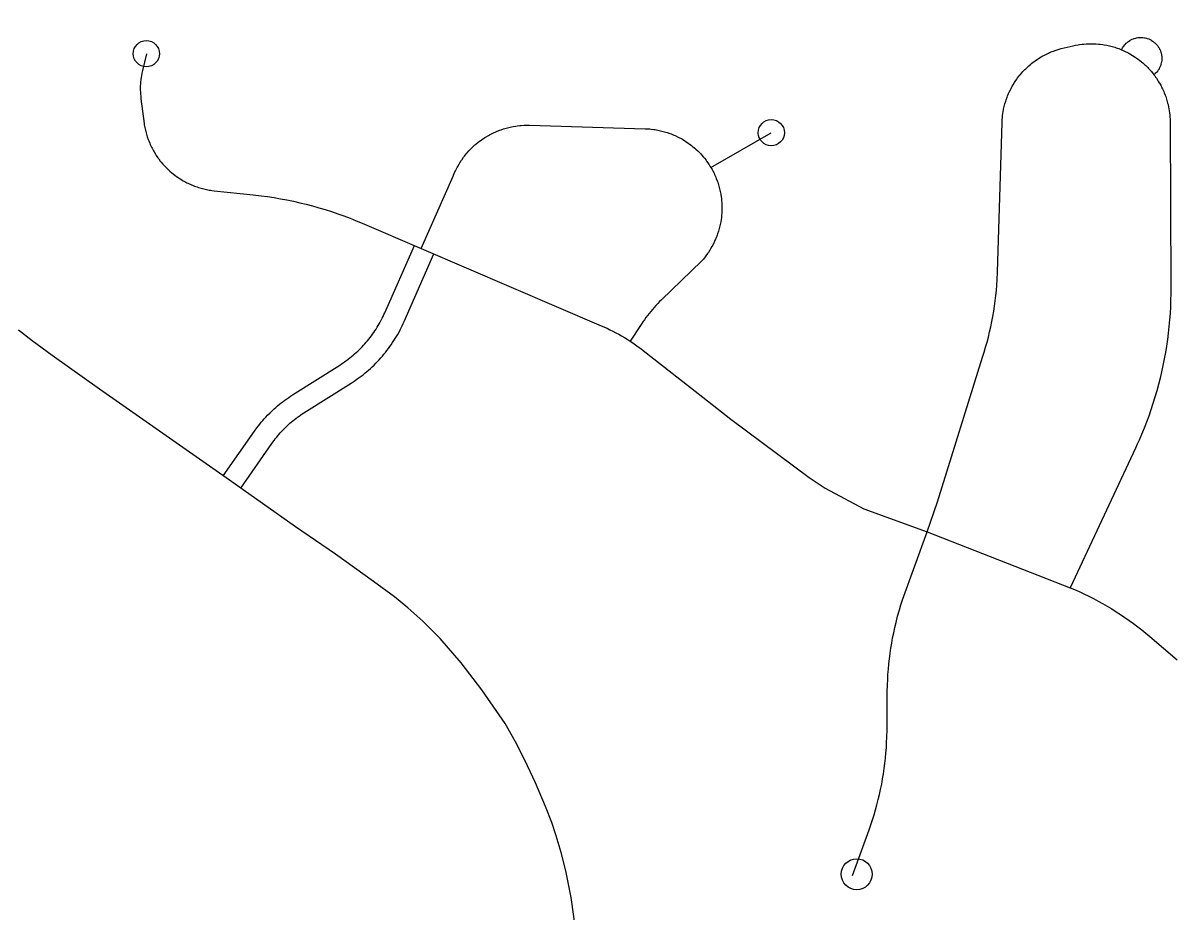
# Model space of a CAD drawing. Extents: x -19 to 366, y -4 to 359.
# Drawn here: x 143.5897 to 144.0044, y 194.3533 to 194.6736 of the extents above; entities that cross this region are included whole.
import ezdxf

# ---------------------------------------------------------------- set-up
doc = ezdxf.new("R2010")
doc.units = 0
doc.layers.add('Level 33', color=7, linetype='Continuous')
doc.layers.add('Level 60', color=7, linetype='Continuous')

msp = doc.modelspace()

# ---------------------------------------------------------------- linework, layer by layer
at = {"layer": 'Level 33'}
for points in [[(143.91545, 194.4903), (143.91913, 194.5011), (143.93541, 194.55316), (143.93597, 194.55496), (143.93653, 194.55677), (143.93704, 194.5586), (143.93751, 194.56043), (143.93797, 194.56227), (143.93839, 194.56412), (143.93876, 194.56597), (143.93913, 194.56784), (143.93946, 194.5697), (143.93973, 194.57158), (143.93998, 194.57346), (143.94021, 194.57534), (143.94039, 194.57722), (143.94055, 194.57911), (143.94068, 194.581), (143.94081, 194.58388), (143.94244, 194.63766), (143.94248, 194.6386), (143.94257, 194.63959), (143.94263, 194.64008), (143.94277, 194.64107), (143.94282, 194.64156), (143.94301, 194.64253), (143.94311, 194.64302), (143.94336, 194.64398), (143.94349, 194.64446), (143.94377, 194.64541), (143.94392, 194.64588), (143.94425, 194.64682), (143.94443, 194.64728), (143.94482, 194.64819), (143.94502, 194.64865), (143.94545, 194.64954), (143.94567, 194.64998), (143.94614, 194.65085), (143.94639, 194.65128), (143.94691, 194.65213), (143.94718, 194.65254), (143.94775, 194.65336), (143.94804, 194.65376), (143.94866, 194.65455), (143.94896, 194.65493), (143.9496, 194.65568), (143.94994, 194.65605), (143.95063, 194.65677), (143.95098, 194.65712), (143.95169, 194.6578), (143.95206, 194.65813), (143.95282, 194.65877), (143.95321, 194.65909), (143.954, 194.65969), (143.9544, 194.65998), (143.95521, 194.66054), (143.95563, 194.66081), (143.95649, 194.66133), (143.9569, 194.66157), (143.95779, 194.66204), (143.95823, 194.66227), (143.95912, 194.66269), (143.95957, 194.66289), (143.9605, 194.66327), (143.96095, 194.66345), (143.96188, 194.66377), (143.96235, 194.66393), (143.96332, 194.66421), (143.96379, 194.66433), (143.96802, 194.66534), (143.96887, 194.66553), (143.96983, 194.66571), (143.97033, 194.66579), (143.97129, 194.66592), (143.97179, 194.66597), (143.97278, 194.66605), (143.97328, 194.66608), (143.97427, 194.66611), (143.97477, 194.66611), (143.97576, 194.66608), (143.97626, 194.66606), (143.97724, 194.66598), (143.97773, 194.66593), (143.97871, 194.6658), (143.97921, 194.66573), (143.98019, 194.66555), (143.98066, 194.66545), (143.98164, 194.66522), (143.98212, 194.66509), (143.98307, 194.66481), (143.98353, 194.66466), (143.98446, 194.66433), (143.98494, 194.66415), (143.98552, 194.66391)], [(143.98552, 194.66391), (143.98563, 194.66413), (143.98574, 194.66437), (143.98587, 194.6646), (143.98615, 194.66505), (143.9863, 194.66526), (143.98662, 194.66568), (143.98681, 194.66588), (143.98717, 194.66626), (143.98736, 194.66644), (143.98777, 194.66678), (143.98798, 194.66694), (143.98842, 194.66723), (143.98863, 194.66737), (143.9891, 194.66761), (143.98936, 194.66773), (143.98985, 194.66792), (143.99008, 194.66801), (143.9906, 194.66815), (143.99086, 194.66822), (143.99138, 194.6683), (143.99164, 194.66834), (143.99218, 194.66837), (143.99244, 194.66838), (143.99296, 194.66836), (143.99322, 194.66833), (143.99375, 194.66826), (143.99401, 194.66821), (143.99451, 194.66808), (143.99477, 194.668), (143.99528, 194.66782), (143.99551, 194.66772), (143.996, 194.66748), (143.99621, 194.66736), (143.99667, 194.66707), (143.99689, 194.66692), (143.9973, 194.6666), (143.9975, 194.66642), (143.99789, 194.66605), (143.99806, 194.66586), (143.9984, 194.66546), (143.99855, 194.66524), (143.99885, 194.6648), (143.999, 194.66458), (143.99922, 194.66411), (143.99935, 194.66387), (143.99955, 194.66338), (143.99963, 194.66313), (143.99977, 194.66262), (143.99984, 194.66236), (143.99993, 194.66184), (143.99996, 194.66158), (144, 194.66105), (143.99999, 194.66078), (143.99998, 194.66026), (143.99996, 194.65999), (143.99988, 194.65947), (143.99982, 194.65921), (143.99969, 194.6587), (143.99963, 194.65844), (143.99943, 194.65795), (143.99934, 194.6577), (143.9991, 194.65723), (143.99899, 194.657), (143.99869, 194.65655), (143.99853, 194.65633), (143.99821, 194.65591), (143.99805, 194.65572), (143.99766, 194.65533), (143.99748, 194.65515), (143.99718, 194.65489)], [(143.63414, 194.66252), (143.63271, 194.65646), (143.6326, 194.65597), (143.6325, 194.65548), (143.63234, 194.6545), (143.63226, 194.65401), (143.63212, 194.65302), (143.63207, 194.65252), (143.632, 194.65153), (143.63197, 194.65103), (143.63195, 194.65004), (143.63197, 194.64954), (143.632, 194.64854), (143.63201, 194.64804), (143.63211, 194.64705), (143.63218, 194.64626), (143.63333, 194.63742), (143.63341, 194.63693), (143.63358, 194.63595), (143.63369, 194.63546), (143.63391, 194.63449), (143.63404, 194.63401), (143.63433, 194.63305), (143.63449, 194.63257), (143.6348, 194.63163), (143.63498, 194.63117), (143.63536, 194.63024), (143.63557, 194.62979), (143.636, 194.62889), (143.63622, 194.62844), (143.6367, 194.62757), (143.63695, 194.62713), (143.63747, 194.62628), (143.63772, 194.62586), (143.63829, 194.62504), (143.63859, 194.62463), (143.63918, 194.62384), (143.6395, 194.62345), (143.64014, 194.62269), (143.64048, 194.62232), (143.64117, 194.62159), (143.64151, 194.62124), (143.64224, 194.62055), (143.6426, 194.62022), (143.64336, 194.61956), (143.64375, 194.61925), (143.64455, 194.61864), (143.64493, 194.61835), (143.64576, 194.61778), (143.64617, 194.61751), (143.64703, 194.61698), (143.64745, 194.61673), (143.64834, 194.61625), (143.64877, 194.61603), (143.64968, 194.61559), (143.65014, 194.61539), (143.65105, 194.61501), (143.65151, 194.61483), (143.65244, 194.61449), (143.65292, 194.61434), (143.65387, 194.61405), (143.65435, 194.61392), (143.65533, 194.61368), (143.65581, 194.61358), (143.65681, 194.61339), (143.65728, 194.61331), (143.65778, 194.61324), (143.65861, 194.61314), (143.67265, 194.61167), (143.67548, 194.61134), (143.67781, 194.61102), (143.68017, 194.61066), (143.6825, 194.61027), (143.68481, 194.60983), (143.68715, 194.60935), (143.68946, 194.60883), (143.69175, 194.60827), (143.69404, 194.60766), (143.69631, 194.60702), (143.69858, 194.60634), (143.70085, 194.60562), (143.70308, 194.60486), (143.70531, 194.60407), (143.70753, 194.60323), (143.70974, 194.60235), (143.71192, 194.60144), (143.73318, 194.59232)], [(143.98552, 194.66391), (143.98585, 194.66377), (143.98631, 194.66357), (143.98676, 194.66336), (143.98765, 194.66292), (143.98809, 194.66269), (143.98852, 194.66245), (143.98949, 194.66187), (143.99035, 194.66132), (143.99077, 194.66104), (143.99156, 194.66046), (143.99195, 194.66016), (143.99273, 194.65954), (143.99312, 194.65922), (143.99385, 194.65856), (143.99421, 194.65822), (143.99492, 194.65752), (143.99526, 194.65716), (143.99592, 194.65643), (143.99624, 194.65605), (143.99688, 194.65528), (143.99718, 194.65489)], [(143.99718, 194.65489), (143.99747, 194.6545), (143.99777, 194.65409), (143.99804, 194.65368), (143.99859, 194.65286), (143.99886, 194.65243), (143.99936, 194.65158), (143.99959, 194.65114), (144.00004, 194.65026), (144.00027, 194.64981), (144.00067, 194.64891), (144.00085, 194.64845), (144.00121, 194.64752), (144.00139, 194.64706), (144.0017, 194.64611), (144.00184, 194.64564), (144.0021, 194.64468), (144.00224, 194.6442), (144.00243, 194.64323), (144.00252, 194.64274), (144.00269, 194.64177), (144.00275, 194.64127), (144.00285, 194.64029), (144.00291, 194.63979), (144.00297, 194.6388), (144.00298, 194.63831), (144.00297, 194.63791), (144.00326, 194.57844), (144.00324, 194.57606), (144.00319, 194.57369), (144.00309, 194.57132), (144.00295, 194.56896), (144.00279, 194.5666), (144.00257, 194.56424), (144.00231, 194.56188), (144.00203, 194.55953), (144.00167, 194.55719), (144.00129, 194.55485), (144.00089, 194.55252), (144.00041, 194.5502), (143.99991, 194.54788), (143.99937, 194.54557), (143.99879, 194.54328), (143.99815, 194.54099), (143.99751, 194.53872), (143.9968, 194.53645), (143.99606, 194.5342), (143.99527, 194.53197), (143.99446, 194.52975), (143.99361, 194.52754), (143.9927, 194.52535), (143.99182, 194.52328), (143.99115, 194.5218), (143.99048, 194.52034), (143.96702, 194.47009)], [(143.73318, 194.59232), (143.74464, 194.61838), (143.74522, 194.61968), (143.74562, 194.62057), (143.74607, 194.62146), (143.74631, 194.6219), (143.74681, 194.62276), (143.74706, 194.62319), (143.7476, 194.62403), (143.74789, 194.62444), (143.74846, 194.62525), (143.74876, 194.62565), (143.7494, 194.62643), (143.74972, 194.62681), (143.75038, 194.62756), (143.75073, 194.62792), (143.75142, 194.62863), (143.75178, 194.62897), (143.75252, 194.62964), (143.75289, 194.62997), (143.75365, 194.6306), (143.75405, 194.63091), (143.75486, 194.6315), (143.75528, 194.63178), (143.75611, 194.63233), (143.75653, 194.63259), (143.75739, 194.63309), (143.75781, 194.63333), (143.7587, 194.63379), (143.75917, 194.63401), (143.76008, 194.63442), (143.76052, 194.63461), (143.76146, 194.63497), (143.76193, 194.63514), (143.76286, 194.63545), (143.76336, 194.6356), (143.7643, 194.63586), (143.76479, 194.63598), (143.76576, 194.63619), (143.76625, 194.63629), (143.76724, 194.63645), (143.76774, 194.63652), (143.76873, 194.63663), (143.76922, 194.63667), (143.77022, 194.63672), (143.77071, 194.63674), (143.77171, 194.63674), (143.77221, 194.63673), (143.81383, 194.63549), (143.81449, 194.63546), (143.81549, 194.63539), (143.81599, 194.63534), (143.81697, 194.63522), (143.81746, 194.63515), (143.81844, 194.63497), (143.81894, 194.63488), (143.8199, 194.63465), (143.8204, 194.63452), (143.82135, 194.63425), (143.82183, 194.6341), (143.82276, 194.63377), (143.82322, 194.6336), (143.82415, 194.63322), (143.82461, 194.63303), (143.82552, 194.6326), (143.82596, 194.63238), (143.82685, 194.63191), (143.82728, 194.63167), (143.82812, 194.63115), (143.82853, 194.63088), (143.82938, 194.63032), (143.82977, 194.63003), (143.83057, 194.62943), (143.83096, 194.62912), (143.83173, 194.62848), (143.8321, 194.62815), (143.83283, 194.62747), (143.83317, 194.62712), (143.83388, 194.6264), (143.8342, 194.62603), (143.83486, 194.62528), (143.83518, 194.62489), (143.8358, 194.62411), (143.83609, 194.62371), (143.83666, 194.62289), (143.83693, 194.62247), (143.83721, 194.62205), (143.83751, 194.62155)], [(143.83751, 194.62155), (143.8593, 194.63405)], [(143.83751, 194.62155), (143.83771, 194.62119), (143.83796, 194.62076), (143.83821, 194.62032), (143.83866, 194.61943), (143.83886, 194.61898), (143.83927, 194.61807), (143.83945, 194.61761), (143.83981, 194.61668), (143.83999, 194.61621), (143.84028, 194.61526), (143.84043, 194.61478), (143.84067, 194.61382), (143.84081, 194.61333), (143.841, 194.61236), (143.84109, 194.61187), (143.84126, 194.61088), (143.84132, 194.61039), (143.84142, 194.6094), (143.84146, 194.6089), (143.84152, 194.6079), (143.84153, 194.6074), (143.84151, 194.60641), (143.8415, 194.60591), (143.84146, 194.60491), (143.84141, 194.60441), (143.84132, 194.60342), (143.84124, 194.60293), (143.8411, 194.60195), (143.841, 194.60145), (143.84079, 194.60048), (143.84069, 194.59999), (143.84041, 194.59903), (143.84028, 194.59855), (143.83998, 194.5976), (143.8398, 194.59713), (143.83945, 194.5962), (143.83925, 194.59574), (143.83885, 194.59483), (143.83863, 194.59438), (143.83818, 194.5935), (143.83793, 194.59306), (143.83744, 194.59219), (143.83717, 194.59177), (143.83662, 194.59093), (143.83635, 194.59052), (143.83576, 194.58971), (143.83546, 194.58932), (143.83482, 194.58854), (143.8345, 194.58816), (143.83418, 194.58779), (143.8197, 194.57387), (143.81904, 194.5732), (143.81839, 194.57252), (143.81773, 194.57183), (143.81711, 194.57112), (143.81649, 194.5704), (143.81587, 194.56968), (143.81528, 194.56894), (143.81471, 194.56819), (143.81414, 194.56744), (143.81357, 194.56667), (143.81303, 194.56589), (143.81242, 194.56495), (143.80845, 194.55892)], [(143.66186, 194.51039), (143.67311, 194.52652), (143.674, 194.52775), (143.67451, 194.52841), (143.67502, 194.52907), (143.67555, 194.52972), (143.67609, 194.53036), (143.67665, 194.531), (143.67721, 194.53162), (143.6778, 194.53224), (143.67874, 194.53317), (143.67956, 194.53397), (143.68016, 194.53453), (143.68078, 194.5351), (143.68144, 194.53567), (143.68209, 194.53619), (143.68271, 194.5367), (143.68338, 194.53722), (143.68405, 194.53772), (143.68474, 194.53821), (143.68542, 194.53869), (143.68612, 194.53915), (143.68682, 194.5396), (143.70382, 194.55033), (143.70445, 194.55074), (143.70508, 194.55115), (143.70566, 194.55157), (143.70628, 194.55201), (143.70687, 194.55246), (143.70747, 194.55292), (143.70805, 194.55338), (143.70861, 194.55385), (143.70919, 194.55434), (143.70975, 194.55483), (143.71029, 194.55534), (143.71082, 194.55584), (143.71134, 194.55636), (143.71185, 194.55689), (143.71236, 194.55745), (143.71288, 194.55799), (143.71335, 194.55855), (143.71384, 194.55911), (143.71429, 194.55968), (143.71478, 194.56029), (143.71521, 194.56085), (143.71564, 194.56145), (143.71608, 194.56208), (143.7165, 194.56269), (143.71691, 194.56331), (143.71732, 194.56394), (143.7177, 194.56457), (143.71808, 194.56521), (143.71842, 194.56583), (143.71876, 194.56648), (143.71911, 194.56718), (143.71945, 194.56784), (143.71976, 194.56852), (143.72008, 194.56921), (143.7307, 194.59338)], [(143.66813, 194.50597), (143.67936, 194.52206), (143.68016, 194.52317), (143.6806, 194.52374), (143.68102, 194.52428), (143.68146, 194.52482), (143.68191, 194.52536), (143.68237, 194.52588), (143.68283, 194.52639), (143.6833, 194.52688), (143.68413, 194.52771), (143.68485, 194.52841), (143.68537, 194.52889), (143.68587, 194.52935), (143.68635, 194.52977), (143.68693, 194.53024), (143.6875, 194.5307), (143.68804, 194.53112), (143.68858, 194.53153), (143.68915, 194.53193), (143.68975, 194.53235), (143.69032, 194.53273), (143.69093, 194.53312), (143.70798, 194.54387), (143.70866, 194.54432), (143.70941, 194.54481), (143.71013, 194.54532), (143.71083, 194.54582), (143.71152, 194.54635), (143.7122, 194.54687), (143.7129, 194.54743), (143.71358, 194.54799), (143.71422, 194.54855), (143.7149, 194.54914), (143.71554, 194.54974), (143.71619, 194.55035), (143.71681, 194.55098), (143.71743, 194.55161), (143.71799, 194.55222), (143.7186, 194.55288), (143.71917, 194.55354), (143.71976, 194.55422), (143.72029, 194.5549), (143.72082, 194.55555), (143.72139, 194.55629), (143.72189, 194.557), (143.72237, 194.55768), (143.72288, 194.55841), (143.72335, 194.55914), (143.72383, 194.55988), (143.72428, 194.56063), (143.72473, 194.56139), (143.72519, 194.56221), (143.72559, 194.56299), (143.72595, 194.56371), (143.72635, 194.56449), (143.72672, 194.56528), (143.72708, 194.56606), (143.73776, 194.59036)], [(143.73318, 194.59232), (143.79803, 194.56451), (143.80012, 194.56359), (143.80118, 194.56307), (143.80223, 194.56254), (143.80329, 194.562), (143.80433, 194.56143), (143.80534, 194.56084), (143.80638, 194.56024), (143.80737, 194.55962), (143.80845, 194.55892)], [(143.66406, 194.50884), (143.61727, 194.54168), (143.60016, 194.55381), (143.59304, 194.55902), (143.58809, 194.56296)], [(143.80845, 194.55892), (143.80937, 194.55832), (143.81034, 194.55765), (143.81131, 194.55696), (143.81225, 194.55626), (143.81317, 194.55553), (143.83294, 194.54003), (143.84468, 194.53081), (143.87289, 194.5098), (143.87876, 194.50594), (143.89269, 194.49855), (143.91545, 194.4903)], [(143.7892, 194.34396), (143.78717, 194.35856), (143.78528, 194.36808), (143.78361, 194.37476), (143.78184, 194.3807), (143.78021, 194.38548), (143.77797, 194.39133), (143.7744, 194.3998), (143.77054, 194.40795), (143.76712, 194.41462), (143.76337, 194.42118), (143.76126, 194.42436), (143.75507, 194.43328), (143.7476, 194.44303), (143.73999, 194.45183), (143.73379, 194.45805), (143.7283, 194.46288), (143.72351, 194.46679), (143.71603, 194.47237), (143.70225, 194.48226), (143.68789, 194.49204), (143.66406, 194.50884)], [(143.88859, 194.36638), (143.89456, 194.3829), (143.89517, 194.38469), (143.89578, 194.38649), (143.89634, 194.3883), (143.89688, 194.39011), (143.89737, 194.39194), (143.89784, 194.39378), (143.89828, 194.39562), (143.8987, 194.39747), (143.89907, 194.39933), (143.89941, 194.4012), (143.89971, 194.40306), (143.89999, 194.40494), (143.90024, 194.40682), (143.90044, 194.4087), (143.90062, 194.41059), (143.90076, 194.41248), (143.90086, 194.41437), (143.90095, 194.41626), (143.90101, 194.41896), (143.9011, 194.43255), (143.90114, 194.4351), (143.90123, 194.43699), (143.90134, 194.43888), (143.90147, 194.44077), (143.90165, 194.44266), (143.90186, 194.44454), (143.90211, 194.44642), (143.90238, 194.4483), (143.90268, 194.45017), (143.90303, 194.45203), (143.9034, 194.45389), (143.90379, 194.45574), (143.90424, 194.45759), (143.90481, 194.45982), (143.90545, 194.46212), (143.90599, 194.46394), (143.90657, 194.46575), (143.91545, 194.4903)], [(143.91545, 194.4903), (143.96702, 194.47009)], [(143.96702, 194.47009), (143.96851, 194.46946), (143.97023, 194.46869), (143.97196, 194.4679), (143.97367, 194.46707), (143.97535, 194.46621), (143.97704, 194.46532), (143.97868, 194.4644), (143.98034, 194.46346), (143.98195, 194.46248), (143.98355, 194.46148), (143.98514, 194.46045), (143.98671, 194.45939), (143.98828, 194.45831), (143.98981, 194.4572), (143.99131, 194.45606), (143.99282, 194.45489), (143.9943, 194.4537), (143.99573, 194.45249), (144.00551, 194.44416)]]:
    msp.add_lwpolyline(points, dxfattribs=at)
for centre, radius in [((143.63414, 194.66252), 0.00473), ((143.8593, 194.63405), 0.00473), ((143.89008, 194.36689), 0.00557)]:
    msp.add_circle(centre, radius, dxfattribs=at)
at = {"layer": 'Level 60'}
for points in [[(146.77834, 1.69699), (146.57878, 10.31313), (146.37852, 18.92942), (146.17757, 27.54584), (145.97591, 36.16241), (145.77356, 44.77911), (145.57052, 53.39596), (145.36679, 62.01295), (145.16236, 70.63008), (144.95724, 79.24735), (144.75142, 87.86477), (144.54492, 96.48232), (144.33773, 105.10002), (144.12986, 113.71787), (143.92129, 122.33585), (143.71204, 130.95398), (143.5021, 139.57225), (143.29148, 148.19067), (143.08018, 156.80923), (142.8682, 165.42794), (142.65553, 174.04679), (142.44218, 182.66579), (142.22816, 191.28493), (142.01345, 199.90421), (141.79807, 208.52365), (141.58202, 217.14322), (141.36528, 225.76295), (141.14788, 234.38282), (140.9298, 243.00284), (140.71105, 251.623), (140.49162, 260.24332), (140.27153, 268.86377), (140.05077, 277.48438), (139.82934, 286.10514), (139.60724, 294.72604), (139.38447, 303.34709), (139.16105, 311.96829), (138.93695, 320.58964), (138.7122, 329.21114), (138.48678, 337.83278), (138.2607, 346.45458)], [(0, 189.51617), (7.11214, 189.52059), (14.22427, 189.53386), (21.33637, 189.55597), (28.44845, 189.58693), (35.56048, 189.62672), (42.67245, 189.67537), (49.78436, 189.73285), (56.89619, 189.79918), (64.00793, 189.87436), (71.11958, 189.95838), (78.23111, 190.05124), (85.34253, 190.15294), (92.45381, 190.26349), (99.56495, 190.38288), (106.67593, 190.51112), (113.78675, 190.6482), (120.89739, 190.79412), (128.00785, 190.94888), (135.11811, 191.11248), (142.22816, 191.28493), (149.33799, 191.46621), (156.44759, 191.65634), (163.55694, 191.85531), (170.66605, 192.06312), (177.77489, 192.27977), (184.88345, 192.50526), (191.99173, 192.73959), (199.09971, 192.98276), (206.20739, 193.23477), (213.31474, 193.49561), (220.42177, 193.7653), (227.52845, 194.04382), (234.63479, 194.33118), (241.74076, 194.62738), (248.84635, 194.93241), (255.95157, 195.24628), (263.05638, 195.56898), (270.16079, 195.90052), (277.26478, 196.24089), (284.36834, 196.5901), (291.47147, 196.94814), (298.57414, 197.31501), (305.67635, 197.69072), (312.77809, 198.07525), (319.87934, 198.46862), (326.9801, 198.87082), (334.08035, 199.28185), (341.18009, 199.7017)]]:
    msp.add_spline(points, degree=3, dxfattribs=at)

doc.saveas('drawing.dxf')
